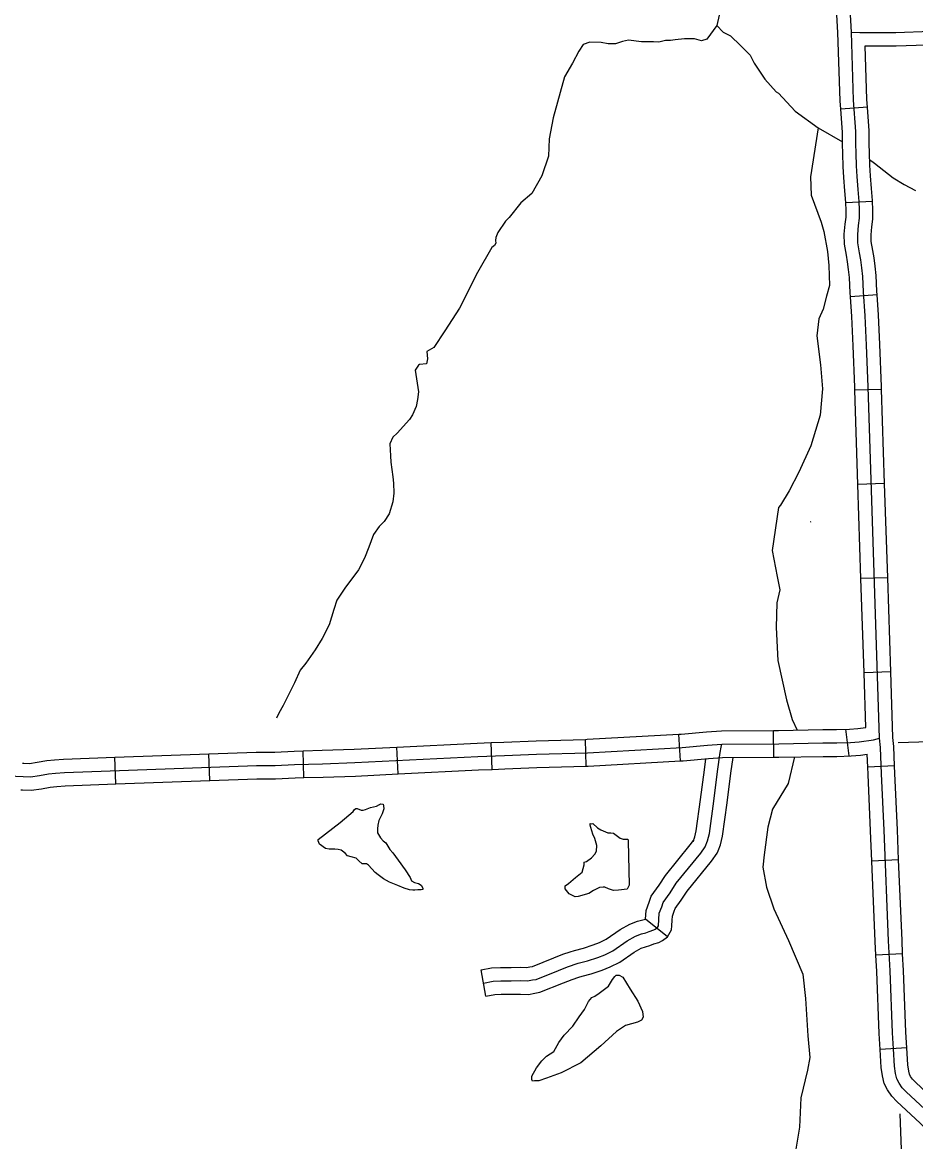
# Model space of a CAD drawing. Extents: x -5566 to 1759129, y -3726 to 731467.
# Drawn here: x -4531.81 to -4493.76, y 346.92 to 394.57 of the extents above; entities that cross this region are included whole.
import ezdxf

# ---------------------------------------------------------------- set-up
doc = ezdxf.new("R2010")
doc.units = 0
doc.layers.add('Default', color=7, linetype='Continuous')

msp = doc.modelspace()

# ---------------------------------------------------------------- linework, layer by layer
at = {"layer": 'Default'}
for p, q in [((-4495.813, 390.956), (-4496.95, 390.878)), ((-4495.604, 386.948), (-4496.742, 386.881)), ((-4495.407, 382.967), (-4496.543, 382.885)), ((-4495.215, 378.94), (-4496.354, 378.903)), ((-4495.084, 374.932), (-4496.223, 374.895)), ((-4494.954, 370.925), (-4496.092, 370.887)), ((-4494.823, 366.917), (-4495.962, 366.88)), ((-4503.778, 363.128), (-4503.842, 364.265)), ((-4499.801, 363.284), (-4499.81, 364.423)), ((-4496.596, 363.341), (-4496.732, 364.472)), ((-4515.797, 362.57), (-4515.853, 363.708)), ((-4511.795, 362.765), (-4511.846, 363.903)), ((-4507.797, 362.904), (-4507.829, 364.042)), ((-4527.825, 362.142), (-4527.867, 363.281)), ((-4523.818, 362.288), (-4523.86, 363.426)), ((-4519.815, 362.414), (-4519.849, 363.552)), ((-4494.659, 362.92), (-4495.797, 362.865)), ((-4494.487, 358.91), (-4495.625, 358.863)), ((-4504.336, 355.64), (-4505.272, 356.392)), ((-4494.316, 354.908), (-4495.454, 354.853)), ((-4512.074, 353.107), (-4512.273, 354.229)), ((-4494.14, 350.909), (-4495.277, 350.84))]:
    msp.add_line(p, q, dxfattribs=at)
for points in [[(-4495.301, 364.086), (-4495.789, 379.052), (-4495.851, 380.827), (-4495.914, 382.079), (-4495.987, 383.089), (-4496.013, 383.747), (-4496.055, 384.117), (-4496.096, 384.457), (-4496.148, 384.754), (-4496.222, 385.177), (-4496.232, 385.532), (-4496.201, 385.918), (-4496.159, 386.226), (-4496.154, 386.586), (-4496.175, 386.941), (-4496.216, 387.447), (-4496.258, 388), (-4496.284, 388.46), (-4496.3, 388.987), (-4496.305, 389.409), (-4496.313, 389.923), (-4496.404, 391.251), (-4496.502, 394.155), (-4496.776, 399.103)], [(-4502.008, 395.446), (-4502.237, 394.433)], [(-4496.95, 390.878), (-4496.973, 391.222), (-4497.071, 394.13), (-4497.113, 394.892)], [(-4502.237, 394.433), (-4502.658, 393.855), (-4502.884, 393.786), (-4503.175, 393.867), (-4503.6, 393.867), (-4504.001, 393.822), (-4504.202, 393.798), (-4504.423, 393.798), (-4504.704, 393.728), (-4504.932, 393.742), (-4505.203, 393.746), (-4505.445, 393.735), (-4505.997, 393.803), (-4506.253, 393.748), (-4506.541, 393.661), (-4506.851, 393.649), (-4507.149, 393.706), (-4507.637, 393.725), (-4507.921, 393.63), (-4508.111, 393.345), (-4508.376, 392.833), (-4508.711, 392.249), (-4509.196, 390.499), (-4509.375, 389.603), (-4509.392, 388.875), (-4509.686, 388.034), (-4510.114, 387.283), (-4510.571, 386.885), (-4511.072, 386.257), (-4511.23, 386.098), (-4511.562, 385.627), (-4511.639, 385.406), (-4511.654, 385.284), (-4511.639, 385.17), (-4511.705, 385.063), (-4511.816, 384.982), (-4512.427, 383.922), (-4513.193, 382.406), (-4513.82, 381.44), (-4514.284, 380.725), (-4514.587, 380.552), (-4514.545, 380.248), (-4514.598, 380.033), (-4514.893, 380), (-4514.93, 379.975), (-4515.074, 379.764), (-4514.934, 378.84), (-4514.975, 378.51), (-4515.04, 378.211), (-4515.194, 377.855), (-4515.317, 377.667), (-4515.842, 377.084), (-4516.025, 376.902), (-4516.152, 376.623), (-4516.126, 376.114), (-4516.108, 375.848), (-4516.025, 375.218), (-4516, 374.945), (-4515.992, 374.518), (-4516.024, 374.151), (-4516.18, 373.65), (-4516.396, 373.315), (-4516.608, 373.101), (-4516.854, 372.764), (-4517.055, 372.231), (-4517.235, 371.752), (-4517.497, 371.255), (-4518.069, 370.48), (-4518.415, 369.964), (-4518.545, 369.571), (-4518.741, 368.924), (-4519.031, 368.342), (-4519.332, 367.851), (-4519.729, 367.288), (-4519.977, 366.989), (-4520.223, 366.454), (-4520.484, 365.911), (-4520.703, 365.477), (-4520.882, 365.158), (-4520.988, 364.948)], [(-4502.237, 394.433), (-4501.956, 394.155), (-4501.646, 393.998), (-4501.216, 393.583), (-4500.816, 393.174), (-4500.645, 392.831), (-4500.19, 392.145), (-4499.699, 391.607), (-4499.606, 391.549), (-4498.889, 390.781), (-4497.917, 390.073), (-4496.876, 389.488)], [(-4496.502, 394.155), (-4496.14, 394.132), (-4494.609, 394.132), (-4490.129, 394.305)], [(-4495.912, 393.562), (-4494.598, 393.562), (-4492.472, 393.644)], [(-4495.813, 390.956), (-4495.835, 391.28), (-4495.912, 393.562)], [(-4496.742, 386.881), (-4496.743, 386.901), (-4496.784, 387.402), (-4496.826, 387.963), (-4496.853, 388.435), (-4496.869, 388.975), (-4496.875, 389.401), (-4496.882, 389.899), (-4496.95, 390.878)], [(-4495.604, 386.948), (-4495.606, 386.981), (-4495.649, 387.492), (-4495.69, 388.038), (-4495.715, 388.484), (-4495.73, 388.999), (-4495.736, 389.417), (-4495.744, 389.947), (-4495.813, 390.956)], [(-4497.917, 390.073), (-4498.248, 387.989), (-4498.219, 387.213), (-4497.782, 386.055), (-4497.677, 385.658), (-4497.524, 384.817), (-4497.455, 384.216), (-4497.432, 383.363), (-4497.562, 382.908), (-4497.701, 382.354), (-4497.884, 381.951), (-4497.971, 381.216), (-4497.82, 379.994), (-4497.729, 378.961), (-4497.825, 377.845), (-4498.226, 376.542), (-4498.739, 375.419), (-4499.15, 374.619), (-4499.523, 374.011), (-4499.61, 373.917)], [(-4495.729, 388.729), (-4495.512, 388.58), (-4494.719, 387.953), (-4494.255, 387.661), (-4493.77, 387.416)], [(-4495.407, 382.967), (-4495.418, 383.121), (-4495.445, 383.79), (-4495.489, 384.184), (-4495.533, 384.54), (-4495.587, 384.851), (-4495.653, 385.234), (-4495.662, 385.517), (-4495.634, 385.857), (-4495.59, 386.183), (-4495.584, 386.599), (-4495.604, 386.948)], [(-4496.543, 382.885), (-4496.556, 383.058), (-4496.581, 383.704), (-4496.62, 384.051), (-4496.66, 384.373), (-4496.709, 384.656), (-4496.79, 385.119), (-4496.802, 385.546), (-4496.767, 385.979), (-4496.728, 386.268), (-4496.724, 386.573), (-4496.742, 386.881)], [(-4496.354, 378.903), (-4496.358, 379.033), (-4496.42, 380.803), (-4496.482, 382.045), (-4496.543, 382.885)], [(-4495.215, 378.94), (-4495.219, 379.072), (-4495.282, 380.851), (-4495.345, 382.114), (-4495.407, 382.967)], [(-4496.223, 374.895), (-4496.354, 378.903)], [(-4495.084, 374.932), (-4495.215, 378.94)], [(-4496.092, 370.887), (-4496.223, 374.895)], [(-4494.954, 370.925), (-4495.084, 374.932)], [(-4499.61, 373.917), (-4499.874, 372.087), (-4499.655, 370.977), (-4499.551, 370.409), (-4499.675, 369.856), (-4499.705, 368.81), (-4499.632, 367.403), (-4499.269, 365.722), (-4499.021, 364.882), (-4498.809, 364.439)], [(-4498.229, 373.307), (-4498.251, 373.283)], [(-4495.962, 366.88), (-4496.092, 370.887)], [(-4494.823, 366.917), (-4494.954, 370.925)], [(-4494.659, 362.92), (-4494.698, 363.737), (-4494.732, 364.121), (-4494.823, 366.917)], [(-4495.886, 364.551), (-4495.962, 366.88)], [(-4499.81, 364.423), (-4499.602, 364.425), (-4497.715, 364.458), (-4497.134, 364.458), (-4496.575, 364.477), (-4496.232, 364.509), (-4495.886, 364.551)], [(-4494.509, 363.907), (-4462.64, 364.942)], [(-4532.403, 362.495), (-4531.776, 362.455), (-4531.464, 362.444), (-4531.079, 362.503), (-4530.694, 362.57), (-4530.392, 362.597), (-4530.013, 362.633), (-4521.835, 362.93), (-4521.036, 362.927), (-4520.21, 362.972), (-4519.019, 363.007), (-4517.647, 363.05), (-4512.404, 363.308), (-4511.278, 363.358), (-4509.911, 363.415), (-4507.733, 363.475), (-4503.705, 363.702), (-4502.623, 363.797), (-4502.014, 363.837), (-4499.595, 363.855), (-4497.71, 363.888), (-4497.124, 363.888), (-4496.539, 363.908), (-4496.172, 363.943), (-4495.552, 364.017), (-4495.301, 364.086)], [(-4507.829, 364.042), (-4507.757, 364.044), (-4503.842, 364.265)], [(-4503.842, 364.265), (-4503.746, 364.27), (-4502.667, 364.365), (-4502.035, 364.407), (-4499.81, 364.423)], [(-4493.18, 348.112), (-4494.171, 349.036), (-4494.341, 349.212), (-4494.47, 349.402), (-4494.566, 349.593), (-4494.62, 349.817), (-4494.661, 350.131), (-4494.709, 350.873), (-4494.749, 351.547), (-4494.852, 354.181), (-4494.913, 355.463), (-4495.11, 360.172), (-4495.212, 362.568), (-4495.267, 363.698), (-4495.301, 364.086)], [(-4519.849, 363.552), (-4519.037, 363.576), (-4517.669, 363.619), (-4515.853, 363.708)], [(-4515.853, 363.708), (-4512.43, 363.876), (-4511.846, 363.903)], [(-4512.174, 353.668), (-4511.752, 353.743), (-4511.425, 353.763), (-4510.983, 353.757), (-4510.581, 353.77), (-4510.289, 353.757), (-4510.085, 353.797), (-4509.928, 353.825), (-4508.969, 354.206), (-4508.587, 354.356), (-4508.132, 354.512), (-4507.744, 354.607), (-4507.301, 354.757), (-4506.995, 354.873), (-4506.655, 355.043), (-4506.049, 355.458), (-4505.689, 355.663), (-4505.437, 355.758), (-4505.26, 355.806), (-4505.11, 355.867), (-4504.92, 355.928), (-4504.852, 355.962), (-4504.763, 356.03), (-4504.715, 356.105), (-4504.702, 356.377), (-4504.681, 356.636), (-4504.579, 356.915), (-4504.517, 357.098), (-4504.221, 357.512), (-4503.96, 357.916), (-4502.908, 359.198), (-4502.722, 359.46), (-4502.623, 359.727), (-4502.545, 360.032), (-4502.361, 361.407), (-4502.198, 362.673), (-4502.082, 363.487), (-4502.044, 363.708), (-4502.014, 363.837)], [(-4511.846, 363.903), (-4511.303, 363.927), (-4509.931, 363.984), (-4507.829, 364.042)], [(-4531.805, 363.028), (-4531.747, 363.024), (-4531.497, 363.015), (-4531.172, 363.065), (-4530.768, 363.136), (-4530.444, 363.164), (-4530.051, 363.202), (-4527.867, 363.281)], [(-4527.867, 363.281), (-4523.86, 363.426)], [(-4523.86, 363.426), (-4521.845, 363.499), (-4521.05, 363.496), (-4520.234, 363.541), (-4519.849, 363.552)], [(-4507.797, 362.904), (-4507.709, 362.906), (-4503.778, 363.128)], [(-4503.778, 363.128), (-4503.664, 363.134), (-4502.579, 363.229), (-4501.993, 363.268), (-4499.801, 363.284)], [(-4503.242, 359.694), (-4503.167, 359.897), (-4503.105, 360.141), (-4502.926, 361.481), (-4502.762, 362.75), (-4502.695, 363.219)], [(-4502.174, 359.299), (-4502.078, 359.557), (-4501.985, 359.923), (-4501.796, 361.333), (-4501.633, 362.597), (-4501.537, 363.271)], [(-4498.922, 363.297), (-4499.19, 362.165), (-4499.855, 361.074), (-4500.052, 360.299), (-4500.218, 359.128), (-4500.267, 358.6), (-4500.115, 357.752), (-4499.808, 356.826), (-4499.182, 355.476), (-4498.568, 354.05), (-4498.455, 353.01), (-4498.351, 351.414), (-4498.272, 350.502), (-4498.366, 349.957), (-4498.657, 348.781), (-4498.711, 347.529), (-4498.878, 346.509)], [(-4499.801, 363.284), (-4499.588, 363.286), (-4497.705, 363.318), (-4497.115, 363.318), (-4496.503, 363.34), (-4496.111, 363.376), (-4495.823, 363.411)], [(-4495.797, 362.865), (-4495.823, 363.411)], [(-4515.797, 362.57), (-4512.377, 362.739), (-4511.795, 362.765)], [(-4511.795, 362.765), (-4511.254, 362.789), (-4509.891, 362.846), (-4507.797, 362.904)], [(-4495.625, 358.863), (-4495.679, 360.148), (-4495.781, 362.542), (-4495.797, 362.865)], [(-4494.487, 358.91), (-4494.541, 360.197), (-4494.643, 362.594), (-4494.659, 362.92)], [(-4527.825, 362.142), (-4523.818, 362.288)], [(-4523.818, 362.288), (-4521.826, 362.36), (-4521.021, 362.357), (-4520.186, 362.403), (-4519.815, 362.414)], [(-4519.815, 362.414), (-4519.002, 362.438), (-4517.624, 362.48), (-4515.797, 362.57)], [(-4531.876, 361.891), (-4531.804, 361.886), (-4531.431, 361.872), (-4530.987, 361.941), (-4530.621, 362.005), (-4530.34, 362.029), (-4529.976, 362.065), (-4527.825, 362.142)], [(-4516.919, 358.527), (-4517.061, 358.684), (-4517.147, 358.741), (-4517.253, 358.748), (-4517.332, 358.748), (-4517.481, 358.876), (-4517.595, 358.99), (-4517.809, 359.04), (-4517.958, 359.09), (-4518.058, 359.197), (-4518.222, 359.318), (-4518.357, 359.354), (-4518.493, 359.361), (-4518.614, 359.361), (-4518.742, 359.361), (-4518.899, 359.397), (-4519.155, 359.575), (-4519.212, 359.717), (-4519.205, 359.774), (-4518.265, 360.501), (-4517.723, 360.964), (-4517.666, 361.057), (-4517.609, 361.092), (-4517.545, 361.092), (-4517.382, 361.028), (-4517.296, 361.028), (-4517.189, 361.049), (-4516.976, 361.142), (-4516.726, 361.192), (-4516.591, 361.263), (-4516.548, 361.292), (-4516.442, 361.285), (-4516.42, 361.213), (-4516.413, 361.078), (-4516.484, 360.878), (-4516.62, 360.593), (-4516.669, 360.394), (-4516.684, 360.237), (-4516.677, 360.059), (-4516.555, 359.853), (-4516.442, 359.717), (-4516.328, 359.639)], [(-4519.205, 359.774), (-4518.265, 360.501), (-4517.723, 360.964)], [(-4507.682, 357.48), (-4508.132, 357.357), (-4508.268, 357.343), (-4508.349, 357.384), (-4508.513, 357.466), (-4508.635, 357.602), (-4508.69, 357.684), (-4508.69, 357.806), (-4508.553, 357.902), (-4508.254, 358.16), (-4507.968, 358.392), (-4507.887, 358.705), (-4507.887, 358.814), (-4507.778, 358.841), (-4507.574, 358.991), (-4507.424, 359.154), (-4507.356, 359.277), (-4507.342, 359.522), (-4507.424, 359.821), (-4507.505, 360.012), (-4507.601, 360.284), (-4507.628, 360.393), (-4507.628, 360.461), (-4507.587, 360.448), (-4507.505, 360.461), (-4507.315, 360.271), (-4507.165, 360.189), (-4506.879, 360.066)], [(-4506.879, 360.066), (-4506.743, 360.066), (-4506.634, 360.053), (-4506.349, 359.835), (-4506.213, 359.794), (-4506.09, 359.794), (-4506.022, 359.794), (-4506.008, 359.726), (-4505.968, 357.834), (-4506.049, 357.657), (-4506.417, 357.616), (-4506.634, 357.602), (-4506.839, 357.684), (-4507.002, 357.752), (-4507.07, 357.752), (-4507.22, 357.738), (-4507.342, 357.684), (-4507.478, 357.602), (-4507.682, 357.48)], [(-4516.328, 359.639), (-4516.15, 359.347), (-4516.028, 359.204), (-4515.808, 358.905), (-4515.501, 358.492), (-4515.295, 358.157), (-4515.238, 358.022), (-4515.11, 357.95), (-4514.939, 357.908), (-4514.825, 357.829), (-4514.747, 357.708), (-4514.747, 357.651), (-4514.818, 357.63), (-4514.889, 357.63), (-4514.96, 357.63), (-4515.088, 357.623), (-4515.181, 357.623), (-4515.316, 357.637), (-4515.544, 357.701), (-4515.822, 357.822), (-4516.164, 357.957), (-4516.427, 358.1), (-4516.648, 358.278), (-4516.776, 358.371), (-4516.919, 358.527)], [(-4505.272, 356.392), (-4505.243, 356.759), (-4505.116, 357.105), (-4505.029, 357.361), (-4504.692, 357.833), (-4504.421, 358.252), (-4503.361, 359.545), (-4503.229, 359.729), (-4503.242, 359.694)], [(-4504.145, 356.098), (-4504.133, 356.341), (-4504.12, 356.514), (-4504.042, 356.725), (-4504.005, 356.835), (-4503.75, 357.192), (-4503.499, 357.58), (-4502.456, 358.852), (-4502.214, 359.192), (-4502.174, 359.299)], [(-4495.454, 354.853), (-4495.482, 355.437), (-4495.625, 358.863)], [(-4494.316, 354.908), (-4494.344, 355.488), (-4494.487, 358.91)], [(-4508.481, 354.994), (-4508.292, 355.059), (-4507.903, 355.155), (-4507.493, 355.294), (-4507.224, 355.395), (-4506.945, 355.535), (-4506.351, 355.942), (-4505.931, 356.18), (-4505.612, 356.301), (-4505.272, 356.392)], [(-4508.111, 353.917), (-4507.971, 353.965), (-4507.584, 354.06), (-4507.109, 354.221), (-4506.766, 354.351), (-4506.365, 354.551), (-4505.747, 354.975), (-4505.446, 355.145), (-4505.261, 355.215), (-4505.077, 355.265), (-4504.915, 355.331), (-4504.704, 355.399), (-4504.548, 355.477), (-4504.336, 355.64), (-4504.154, 355.926), (-4504.145, 356.098)], [(-4512.273, 354.229), (-4511.82, 354.309), (-4511.439, 354.333), (-4510.988, 354.326), (-4510.578, 354.34), (-4510.332, 354.329), (-4510.189, 354.357), (-4510.084, 354.376), (-4509.178, 354.736), (-4508.784, 354.89), (-4508.481, 354.994)], [(-4495.277, 350.84), (-4495.318, 351.518), (-4495.421, 354.156), (-4495.454, 354.853)], [(-4494.14, 350.909), (-4494.181, 351.575), (-4494.282, 354.206), (-4494.316, 354.908)], [(-4512.074, 353.107), (-4511.684, 353.177), (-4511.412, 353.194), (-4510.978, 353.187), (-4510.585, 353.2), (-4510.245, 353.184), (-4509.98, 353.238), (-4509.772, 353.274), (-4508.759, 353.676), (-4508.391, 353.821), (-4508.111, 353.917)], [(-4508.356, 351.829), (-4508.098, 352.224), (-4507.866, 352.537), (-4507.689, 352.877), (-4507.553, 353.054), (-4507.431, 353.109), (-4507.24, 353.231), (-4506.845, 353.531), (-4506.668, 353.817), (-4506.573, 353.939), (-4506.519, 354.007), (-4506.396, 354.007), (-4506.233, 353.912), (-4505.92, 353.408), (-4505.593, 352.891), (-4505.389, 352.455), (-4505.362, 352.21), (-4505.444, 352.088), (-4505.607, 352.006), (-4506.124, 351.856), (-4506.505, 351.598), (-4507.172, 350.999)], [(-4507.172, 350.999), (-4508.016, 350.277), (-4508.86, 349.841), (-4509.486, 349.623), (-4509.812, 349.501), (-4509.989, 349.501), (-4510.085, 349.487), (-4510.112, 349.555), (-4510.112, 349.705), (-4509.908, 350.059), (-4509.676, 350.359), (-4509.486, 350.549), (-4509.173, 350.753), (-4508.955, 351.135), (-4508.737, 351.448), (-4508.356, 351.829)], [(-4493.103, 347.232), (-4493.575, 347.702), (-4494.569, 348.629), (-4494.784, 348.85), (-4494.963, 349.114), (-4495.104, 349.396), (-4495.181, 349.713), (-4495.228, 350.075), (-4495.277, 350.837), (-4495.277, 350.839)], [(-4492.3, 348.041), (-4492.785, 348.522), (-4493.772, 349.444), (-4493.898, 349.573), (-4493.978, 349.691), (-4494.027, 349.79), (-4494.059, 349.922), (-4494.094, 350.186), (-4494.14, 350.909), (-4494.14, 350.91)], [(-4494.434, 348.102), (-4493.922, 334.407)]]:
    msp.add_lwpolyline(points, dxfattribs=at)

doc.saveas('drawing.dxf')
